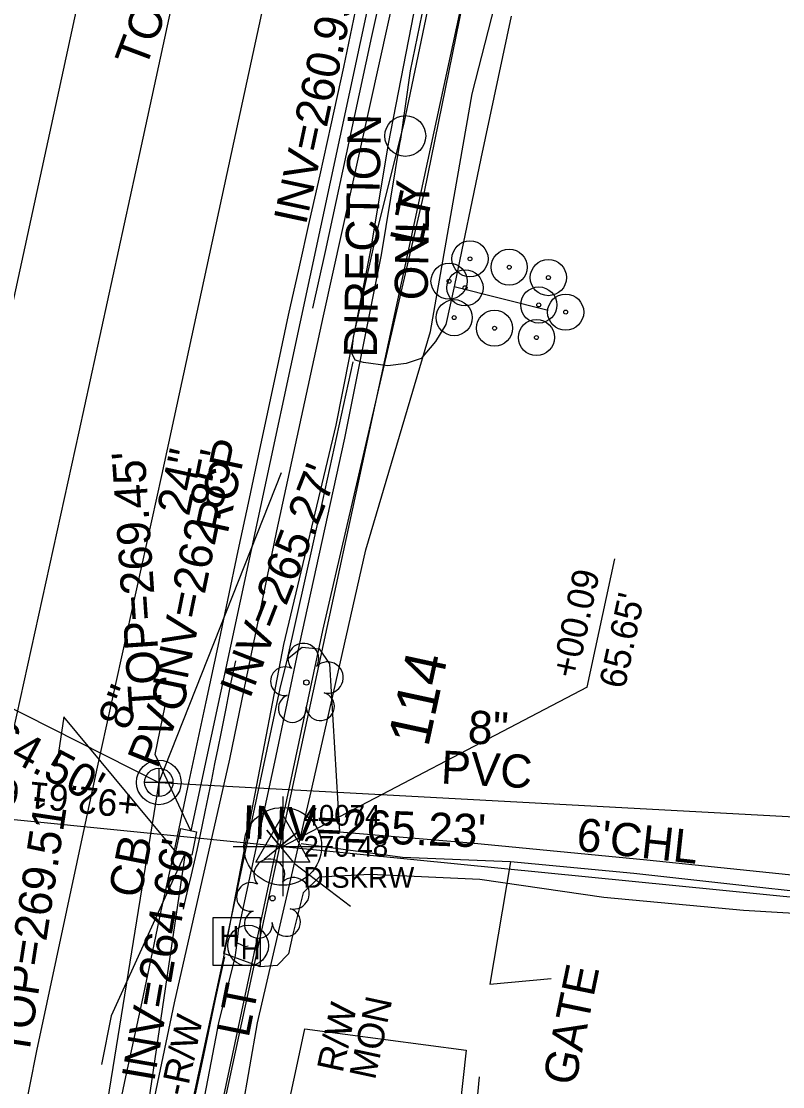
# Model space of a CAD drawing. Extents: x 2100323 to 2109811, y 740376 to 749755.
# Drawn here: x 2106049.9 to 2106141.8, y 742902.8 to 743031.4 of the extents above; entities that cross this region are included whole.
import ezdxf

# ---------------------------------------------------------------- set-up
doc = ezdxf.new("R2010")
doc.units = 0
for name, color, linetype in [('Cogo Default Point CELL', 7, 'Continuous'), ('COGO Default Point Number', 7, 'Continuous'), ('Exist Other Culture Fence Line', 7, 'Continuous'), ('Exist Other Culture Fence Line Text', 7, 'Continuous'), ('Exist Other Culture Gate', 7, 'Continuous'), ('Exist Other Culture Gate Text', 7, 'Continuous'), ('Exist Other Culture Located Object CELL', 7, 'Continuous'), ('Exist Other Culture Sign CELL', 7, 'Continuous'), ('Exist Property Corner CELL', 7, 'Continuous'), ('Exist Property Line', 7, 'Continuous'), ('Exist Property Tie Line', 7, 'Continuous'), ('Exist Property Tie Line Text', 7, 'Continuous'), ('Exist Right of Way Easement Line Leader', 7, 'Continuous'), ('Exist Right of Way Line', 7, 'Continuous'), ('Exist Right of Way Monument CELL', 7, 'Continuous'), ('Exist Right of Way Monument Cogo Comment', 7, 'Continuous'), ('Exist Right of Way Monument Cogo Elevation', 7, 'Continuous'), ('Exist Right of Way Monument Cogo Number', 7, 'Continuous'), ('Exist Right of Way Monument Leader', 7, 'Continuous'), ('Exist Right of Way Monument Text', 7, 'Continuous'), ('Exist Roads Change in Surface', 7, 'Continuous'), ('Exist Roads Curbs', 7, 'Continuous'), ('Exist Roads EOP', 7, 'Continuous'), ('Exist Roads EOP Other', 7, 'Continuous'), ('Exist Roads EOT', 7, 'Continuous'), ('Exist Structure Minor Catch Basin', 7, 'Continuous'), ('Exist Structure Minor Catch Basin Text', 7, 'Continuous'), ('Exist Structure Minor Catch Basin Top Elevation', 7, 'Continuous'), ('Exist Structure Minor Pipes RCP 24 Inch', 7, 'Continuous'), ('Exist Structure Minor Pipes RCP 24 Inch Invert', 7, 'Continuous'), ('Exist Structure Minor Pipes RCP 24 Inch Leader', 7, 'Continuous'), ('Exist Structure Minor Pipes RCP 24 Inch Text', 7, 'Continuous'), ('Exist Utilities Gas UG Line SUE LOS C', 7, 'Continuous'), ('Exist Utilities Other Pole CELL', 7, 'Continuous'), ('Exist Utilities Other Pole Text', 7, 'Continuous'), ('Exist Utilities Power Hand Hole CELL', 7, 'Continuous'), ('Exist Utilities Power UG Cable SUE LOS B', 7, 'Continuous'), ('Exist Utilities Sanitary Sewer Manhole CELL', 7, 'Continuous'), ('Exist Utilities Sanitary Sewer Manhole Text', 7, 'Continuous'), ('Exist Utilities Sanitary Sewer UG Line', 7, 'Continuous'), ('Exist Utilities Sanitary Sewer UG Line Invert Elevation', 7, 'Continuous'), ('Exist Utilities Sanitary Sewer UG Line Text', 7, 'Continuous'), ('Exist Utilities Telephone UG Conduit SUE LOS B', 7, 'Continuous'), ('Exist Utilities TV UG Cable SUE LOS B', 7, 'Continuous'), ('Exist Vegetation Tree CELL', 7, 'Continuous')]:
    doc.layers.add(name, color=color, linetype=linetype)

msp = doc.modelspace()

# ---------------------------------------------------------------- linework, layer by layer
at = {"layer": 'Cogo Default Point CELL'}
for points in [[(2106081.47, 742937.83), (2106081.47, 742931.83)], [(2106075.47, 742931.83), (2106081.47, 742931.83)], [(2106081.47, 742931.83), (2106087.47, 742931.83)], [(2106081.47, 742931.83), (2106081.47, 742925.83)]]:
    msp.add_lwpolyline(points, dxfattribs=at)
msp.add_circle((2106081.47, 742931.83), 4.69, dxfattribs=at)
at = {"layer": 'Exist Other Culture Fence Line'}
for points in [[(2106099.64, 742815.11), (2106097.64, 742805.66), (2106118.99, 742802.48), (2106135.8, 742801.09), (2106146.86, 742802.1), (2106148.28, 742820.23), (2106155.13, 742860.99), (2106156.11, 742870.69), (2106158.17, 742882.53), (2106161, 742898.41), (2106166.01, 742924.43), (2106157.91, 742924.79), (2106123.83, 742928.54), (2106108.96, 742929.96), (2106095.92, 742930.49), (2106083.7, 742932.13)], [(2106108.96, 742929.96), (2106106.48, 742915.2)], [(2106104.91, 742900.57), (2106105.21, 742904.01)]]:
    msp.add_lwpolyline(points, dxfattribs=at)
at = {"layer": 'Exist Other Culture Gate'}
msp.add_lwpolyline([(2106106.48, 742915.2), (2106113.86, 742915.87)], dxfattribs=at)
at = {"layer": 'Exist Other Culture Located Object CELL'}
for centre, radius in [((2106104.07, 743002.75), 2.18), ((2106108.8, 743001.74), 2.18), ((2106101.54, 743000.05), 2.18), ((2106104.07, 743002.75), 0.24), ((2106113.53, 743000.48), 2.18), ((2106108.8, 743001.74), 0.24), ((2106101.54, 743000.05), 0.24), ((2106113.53, 743000.48), 0.24), ((2106115.62, 742996.32), 2.18), ((2106102.16, 742995.65), 2.18), ((2106102.16, 742995.65), 0.24), ((2106107.03, 742994.38), 2.18), ((2106115.62, 742996.32), 0.24), ((2106107.03, 742994.38), 0.24), ((2106112.09, 742993.25), 2.18), ((2106112.09, 742993.25), 0.24)]:
    msp.add_circle(centre, radius, dxfattribs=at)
at = {"layer": 'Exist Other Culture Sign CELL'}
msp.add_line((2106102.14, 742999.42), (2106113.51, 742996.57), dxfattribs=at)
for centre, radius in [((2106103.47, 742999.26), 2.18), ((2106103.47, 742999.26), 0.24), ((2106112.37, 742997.18), 2.18), ((2106112.37, 742997.18), 0.24)]:
    msp.add_circle(centre, radius, dxfattribs=at)
at = {"layer": 'Exist Property Corner CELL'}
msp.add_line((2106081.15, 742931.86), (2106081.15, 742931.86), dxfattribs=at)
msp.add_lwpolyline([(2106079.21, 742930.27), (2106083.08, 742933.44), (2106081.15, 742931.86), (2106079.56, 742933.79), (2106082.73, 742929.92)], dxfattribs=at)
at = {"layer": 'Exist Property Line'}
for p, q in [((2106081.15, 742931.86), (2106081.47, 742931.83)), ((2106081.47, 742931.83), (2106295.02, 742910.58))]:
    msp.add_line(p, q, dxfattribs=at)
at = {"layer": 'Exist Property Tie Line'}
for p, q in [((2106118.21, 742951.03), (2106121.56, 742966.54)), ((2106015.72, 742938.37), (2106081.15, 742931.86))]:
    msp.add_line(p, q, dxfattribs=at)
msp.add_lwpolyline([(2106118.21, 742951.03), (2106081.47, 742931.83)], dxfattribs=at)
at = {"layer": 'Exist Right of Way Line'}
msp.add_line((2106074.25, 742899.91), (2106310.88, 743996.15), dxfattribs=at)
at = {"layer": 'Exist Right of Way Monument CELL'}
msp.add_line((2106081.47, 742931.83), (2106081.47, 742931.83), dxfattribs=at)
msp.add_lwpolyline([(2106078.22, 742929.94), (2106081.47, 742935.58), (2106084.72, 742929.94)], close=True, dxfattribs=at)
at = {"layer": 'Exist Right of Way Monument Leader'}
msp.add_line((2106082.9, 742929.78), (2106089.66, 742924.6), dxfattribs=at)
at = {"layer": 'Exist Roads Change in Surface'}
for points in [[(2106082.03, 742954.47), (2106086.3, 742973.58), (2106089.96, 742990.32)], [(2106075.71, 742894.77), (2106080.67, 742893.72), (2106083.35, 742906.24), (2106084.13, 742909.79), (2106103.6, 742907.23)], [(2106103.6, 742907.23), (2106102.79, 742899.91)]]:
    msp.add_lwpolyline(points, dxfattribs=at)
at = {"layer": 'Exist Roads Curbs'}
for points in [[(2106120.3, 743160.44), (2106119, 743154.32), (2106116.22, 743141.65), (2106114.29, 743132.42), (2106112.07, 743121.94), (2106109.55, 743110.22), (2106107.1, 743098.63), (2106104.67, 743087.49), (2106102.58, 743077.43), (2106100.62, 743068.22), (2106098.49, 743058.46), (2106096.21, 743047.94), (2106094.3, 743039.25), (2106092.17, 743029.6), (2106090, 743019.5), (2106086.57, 743003.63), (2106085.05, 742996.78)], [(2106075.75, 742954.21), (2106075.22, 742951.64), (2106074.84, 742949.76), (2106074.58, 742948.48), (2106074.3, 742947.08), (2106073.98, 742945.45), (2106073.62, 742943.67), (2106073.24, 742941.81), (2106072.85, 742939.87), (2106072.46, 742937.94), (2106072.06, 742936), (2106071.69, 742934.21), (2106071.37, 742932.69), (2106071.08, 742931.38), (2106070.76, 742929.97), (2106070.4, 742928.41), (2106070.01, 742926.74), (2106069.61, 742925), (2106069.43, 742924.23)]]:
    msp.add_lwpolyline(points, dxfattribs=at)
at = {"layer": 'Exist Roads EOP'}
msp.add_lwpolyline([(2106061.61, 742899.63), (2106062.54, 742904.02), (2106063.49, 742908.42), (2106064.48, 742913.06), (2106065.53, 742918.05), (2106066.81, 742924.03), (2106068.35, 742931.11), (2106070.19, 742939.71), (2106072.24, 742949.29), (2106073.66, 742956.01), (2106074.82, 742961.54), (2106076.09, 742967.5), (2106077.44, 742973.8), (2106078.7, 742979.72), (2106079.85, 742985.15), (2106080.98, 742990.44), (2106082.18, 742995.94), (2106083.44, 743001.61), (2106084.71, 743007.27), (2106085.99, 743012.88), (2106087.33, 743018.92), (2106088.83, 743025.88), (2106090.44, 743033.61)], dxfattribs=at)
at = {"layer": 'Exist Roads EOP Other'}
for points in [[(2106096.12, 743019.14), (2106100.47, 743039.95)], [(2106109.05, 743032.04), (2106105.38, 743014.88), (2106102.21, 742999.59), (2106101.14, 742994.84), (2106099.92, 742992.76), (2106098.18, 742990.7), (2106096.35, 742990.1), (2106094.16, 742989.82), (2106091.2, 742990.23), (2106090.19, 742990.53), (2106089.81, 742991.35), (2106090.01, 742993.31), (2106092.98, 743006.62), (2106096.12, 743019.14)], [(2106160.84, 742922.69), (2106137.07, 742924.08), (2106120.24, 742925.65), (2106105.25, 742927.82), (2106092.04, 742928.43), (2106085.86, 742928.1), (2106083.95, 742926.24), (2106082.66, 742921.06), (2106082.18, 742918.87), (2106080.78, 742917.46), (2106078.73, 742917.29), (2106074.35, 742918.91), (2106079.05, 742941.07), (2106081.17, 742950.87), (2106082.03, 742954.47), (2106083.81, 742955.87), (2106085.87, 742955.66), (2106087.11, 742953.87), (2106088.3, 742933.6), (2106104.19, 742932.27), (2106125.42, 742930.2), (2106157.29, 742926.89)], [(2106069.82, 742896.71), (2106071.92, 742906.41), (2106073.36, 742913.37), (2106074.49, 742918.49)]]:
    msp.add_lwpolyline(points, dxfattribs=at)
at = {"layer": 'Exist Roads EOT'}
for points in [[(2106063, 743062.7), (2106054.24, 743022.2), (2106045.59, 742982.5), (2106037.72, 742946.39), (2106029.49, 742907.35), (2106021.71, 742867.46), (2106015.15, 742828.74), (2106009.5, 742789.32), (2106004.9, 742750.51), (2106000.27, 742709.51), (2105996.41, 742671.84), (2105992.2, 742631.99), (2105987.97, 742592.71), (2105983.67, 742553.22), (2105979.39, 742513.16), (2105975.25, 742473.67), (2105970.97, 742433.98), (2105966.73, 742394.53), (2105962.42, 742355.18)], [(2106073.69, 743059.33), (2106064.38, 743016.38), (2106056.84, 742981.87), (2106048.45, 742943.66), (2106040.33, 742905.41), (2106032.98, 742868.01), (2106026.21, 742829.11), (2106020.7, 742790.27), (2106015.49, 742747.34), (2106011.35, 742709.51), (2106007.35, 742670.52), (2106003.57, 742635.36), (2105998.96, 742591.8), (2105995.04, 742553.73), (2105990.75, 742513.49), (2105986.31, 742473.71), (2105981.94, 742433.9), (2105977.32, 742392.25), (2105973.18, 742354.53)], [(2106084.52, 743058.41), (2106075.56, 743016.95), (2106066.82, 742976.61), (2106058.98, 742941.04), (2106051.76, 742907.16), (2106043.27, 742864.49), (2106036.65, 742825.25), (2106031.3, 742788.06), (2106026.21, 742745.32), (2106021.92, 742704.56), (2106017.96, 742666.72), (2106014.03, 742629.81), (2106009.82, 742589.73), (2106005.65, 742550.88), (2106001.36, 742511.17), (2105997.35, 742474.09), (2105992.53, 742431.24), (2105988.68, 742393.73), (2105987.66, 742384), (2105986.42, 742371.59), (2105985.32, 742361.4)]]:
    msp.add_lwpolyline(points, dxfattribs=at)
at = {"layer": 'Exist Structure Minor Catch Basin'}
msp.add_lwpolyline([(2106071.06, 742933.6), (2106070.48, 742930.77), (2106068.57, 742931.16), (2106069.15, 742933.99)], close=True, dxfattribs=at)
at = {"layer": 'Exist Structure Minor Catch Basin Top Elevation'}
msp.add_lwpolyline([(2106068.58, 742931.16), (2106055.05, 742947.47), (2106054.14, 742941.54)], dxfattribs=at)
at = {"layer": 'Exist Structure Minor Pipes RCP 24 Inch'}
for p, q in [((2106097.86, 743061.76), (2106070.37, 742933.7)), ((2106069.68, 742931), (2106029.24, 742657.68))]:
    msp.add_line(p, q, dxfattribs=at)
at = {"layer": 'Exist Structure Minor Pipes RCP 24 Inch Leader'}
for points in [[(2106070.37, 742933.7), (2106066.08, 742942.93), (2106067.28, 742948.81)], [(2106069.68, 742931), (2106060.74, 742911.37), (2106059.58, 742905.49)]]:
    msp.add_lwpolyline(points, dxfattribs=at)
at = {"layer": 'Exist Utilities Gas UG Line SUE LOS C'}
msp.add_lwpolyline([(2106064.67, 742860.19), (2106069.59, 742879.36), (2106086.29, 742957.89), (2106098.56, 743010.84), (2106112.62, 743079.76), (2106138.57, 743197.35), (2106140.31, 743197.66)], dxfattribs=at)
at = {"layer": 'Exist Utilities Other Pole CELL'}
for centre in [(2106096.26, 743017.58), (2106077.28, 742919.85)]:
    msp.add_circle(centre, 2.46, dxfattribs=at)
at = {"layer": 'Exist Utilities Power Hand Hole CELL'}
msp.add_line((2106075.98, 742920.2), (2106075.98, 742920.2), dxfattribs=at)
msp.add_lwpolyline([(2106073.03, 742917.47), (2106078.78, 742917.47), (2106078.78, 742923.22), (2106073.03, 742923.22), (2106073.03, 742917.47)], dxfattribs=at)
at = {"layer": 'Exist Utilities Power UG Cable SUE LOS B'}
for points in [[(2106050.07, 742782.49), (2106051.67, 742797.14), (2106054.68, 742819), (2106058.01, 742838.04), (2106061.85, 742860.96), (2106066.45, 742880.9), (2106069.06, 742893.84), (2106074.27, 742918.04), (2106081.6, 742956.2), (2106087.9, 742982.66), (2106092.09, 743003.8), (2106094.23, 743016.65), (2106098.81, 743040.21)], [(2106075.98, 742920.2), (2106076.12, 742921.7), (2106080.5, 742942), (2106083.51, 742956.17), (2106088.96, 742981.09), (2106093.37, 743003.23), (2106095.63, 743016.92), (2106095.71, 743017.18), (2106096.88, 743025.45), (2106099.7, 743039.18)], [(2106051.09, 742780.64), (2106051.03, 742781.38), (2106052.85, 742796.75), (2106055.86, 742818.43), (2106059.24, 742837.72), (2106063.36, 742859.8), (2106067.84, 742879.72), (2106073.81, 742910.73), (2106075.72, 742918.4), (2106075.98, 742920.2), (2106076.93, 742919.76), (2106077.28, 742919.81)]]:
    msp.add_lwpolyline(points, dxfattribs=at)
at = {"layer": 'Exist Utilities Sanitary Sewer Manhole CELL'}
msp.add_lwpolyline([(2106066.51, 742941.26), (2106066.51, 742937.84), (2106066.51, 742939.55), (2106068.22, 742939.55), (2106064.8, 742939.55)], dxfattribs=at)
for radius in [2.69, 1.71]:
    msp.add_circle((2106066.51, 742939.55), radius, dxfattribs=at)
at = {"layer": 'Exist Utilities Sanitary Sewer UG Line'}
for p, q in [((2106066.51, 742939.55), (2106081.32, 742976.97)), ((2106015.72, 742965.24), (2106066.51, 742939.55)), ((2106066.51, 742939.55), (2106031.49, 742722.46)), ((2106066.51, 742939.55), (2106322.95, 742925.66))]:
    msp.add_line(p, q, dxfattribs=at)
at = {"layer": 'Exist Utilities Telephone UG Conduit SUE LOS B'}
msp.add_lwpolyline([(2106045.92, 742782.19), (2106047.6, 742797.77), (2106051.2, 742820.13), (2106056.47, 742852.03), (2106061.8, 742881.53), (2106068.42, 742912.95), (2106075.08, 742942.35), (2106080.76, 742969.92), (2106086.38, 742995.86), (2106097.58, 743046.43)], dxfattribs=at)
at = {"layer": 'Exist Utilities TV UG Cable SUE LOS B'}
msp.add_lwpolyline([(2106054.84, 742782.75), (2106056.65, 742796.48), (2106059.35, 742818.39), (2106067.25, 742849.34), (2106068.87, 742868.47), (2106070.4, 742870.78), (2106073.04, 742880.07), (2106074.71, 742889.28), (2106078.41, 742910.51), (2106085.02, 742938.96), (2106091.48, 742967.61), (2106099.29, 742993.99), (2106104.33, 743022.68), (2106109.86, 743044.21)], dxfattribs=at)
at = {"layer": 'Exist Vegetation Tree CELL'}
for p, q in [((2106084.33, 742951.61), (2106084.33, 742951.61)), ((2106080.23, 742925.57), (2106080.23, 742925.57))]:
    msp.add_line(p, q, dxfattribs=at)
for centre in [(2106084.33, 742951.61), (2106080.23, 742925.57)]:
    msp.add_circle(centre, 0.326, dxfattribs=at)
for centre, radius, start, end in [((2106083.95, 742954.48), 1.86, 330.1651, 219.7134), ((2106081.73, 742951.76), 1.73, 62.6636, 279.3457), ((2106086.88, 742952.2), 1.9, 257.1011, 134.1999), ((2106082.63, 742948.49), 1.69, 111.5671, 6.231), ((2106086, 742948.71), 1.7, 181.2822, 74.56), ((2106079.85, 742928.44), 1.86, 330.1651, 219.7134), ((2106082.78, 742926.16), 1.9, 257.1011, 134.1999), ((2106077.63, 742925.72), 1.73, 62.6636, 279.3457), ((2106078.53, 742922.45), 1.69, 111.5671, 6.231), ((2106081.91, 742922.67), 1.7, 181.2822, 74.56)]:
    msp.add_arc(centre, radius, start, end, dxfattribs=at)

# ---------------------------------------------------------------- texts
at = {"layer": 'COGO Default Point Number'}
msp.add_text('114', height=5, rotation=77.8136, dxfattribs=at).set_placement((2106099.02, 742943.7))
at = {"layer": 'Exist Other Culture Fence Line Text'}
msp.add_text("6'CHL", height=4, rotation=353.7262, dxfattribs=at).set_placement((2106116.8, 742931.32))
at = {"layer": 'Exist Other Culture Gate Text'}
msp.add_text('GATE', height=4, rotation=78.3057, dxfattribs=at).set_placement((2106116.75, 742902.8))
at = {"layer": 'Exist Property Tie Line Text'}
msp.add_text("+92.61 65.75'", height=3.2, rotation=174.3178, dxfattribs=at).set_placement((2106064.16, 742938.35))
at = {"layer": 'Exist Right of Way Easement Line Leader'}
msp.add_text("0.32' MON-R/W", height=3.2, rotation=77.8136, dxfattribs=at).set_placement((2106065.51, 742881.68))
at = {"layer": 'Exist Right of Way Monument Cogo Comment'}
msp.add_text('DISKRW', height=2.5, dxfattribs=at).set_placement((2106083.97, 742926.83))
at = {"layer": 'Exist Right of Way Monument Cogo Elevation'}
msp.add_text('270.48', height=2.5, dxfattribs=at).set_placement((2106083.97, 742930.58))
at = {"layer": 'Exist Right of Way Monument Cogo Number'}
msp.add_text('40074', height=2.5, dxfattribs=at).set_placement((2106083.97, 742934.33))
at = {"layer": 'Exist Right of Way Monument Text'}
for s, rotation, p in [('+00.09', 77.8136, (2106116.97, 742951.96)), ("65.65'", 77.8136, (2106122.74, 742950.72)), ('MON', 77.8305, (2106092.6, 742903.54)), ('R/W', 77.8305, (2106088.69, 742904.39))]:
    msp.add_text(s, height=3.2, rotation=rotation, dxfattribs=at).set_placement(p)
at = {"layer": 'Exist Structure Minor Catch Basin Text'}
msp.add_text('CB', height=4, rotation=78.8832, dxfattribs=at).set_placement((2106064.31, 742925.43))
at = {"layer": 'Exist Structure Minor Catch Basin Top Elevation'}
for s, rotation, p in [("TOP=267.34'", 69.3959, (2106064.88, 743025.57)), ("TOP=269.51'", 81.3272, (2106050.79, 742906.32))]:
    msp.add_text(s, height=4, rotation=rotation, dxfattribs=at).set_placement(p)
at = {"layer": 'Exist Structure Minor Pipes RCP 24 Inch Invert'}
for s, rotation, p in [("INV=260.99'", 77.9849, (2106084.26, 743006.72)), ("INV=262.85'", 78.4776, (2106069.64, 742950.37))]:
    msp.add_text(s, height=4, rotation=rotation, dxfattribs=at).set_placement(p)
at = {"layer": 'Exist Structure Minor Pipes RCP 24 Inch Text'}
for s, p in [('RCP', (2106074.81, 742969.45)), ('24"', (2106070.14, 742971.58))]:
    msp.add_text(s, height=4, rotation=77.8835, dxfattribs=at).set_placement(p)
at = {"layer": 'Exist Utilities Other Pole Text'}
for rotation, p in [(77.7582, (2106098.26, 743004.22)), (78.6355, (2106077.34, 742908.62))]:
    msp.add_text('LT', height=4, rotation=rotation, dxfattribs=at).set_placement(p)
at = {"layer": 'Exist Utilities Power Hand Hole CELL'}
for p in [(2106073.82, 742919.73), (2106076.38, 742918.21)]:
    msp.add_text('H', height=2.5, dxfattribs=at).set_placement(p)
at = {"layer": 'Exist Utilities Sanitary Sewer Manhole Text'}
msp.add_text("TOP=269.45'", height=4, rotation=93.8981, dxfattribs=at).set_placement((2106066.93, 742948.23))
at = {"layer": 'Exist Utilities Sanitary Sewer UG Line Invert Elevation'}
for s, rotation, p in [('DIRECTION', 89.0222, (2106092.83, 742990.81)), ('ONLY', 89.0222, (2106098.95, 742997.73)), ("INV=265.27'", 68.6944, (2106077.49, 742949.52)), ("INV=264.50'", 331.9124, (2106032.52, 742950.77)), ("INV=265.23'", 357.7907, (2106076.52, 742932.81)), ("INV=264.66'", 80.2785, (2106065.94, 742903.31))]:
    msp.add_text(s, height=4, rotation=rotation, dxfattribs=at).set_placement(p)
at = {"layer": 'Exist Utilities Sanitary Sewer UG Line Text'}
for s, rotation, p in [('PVC', 68.4054, (2106066.33, 742941.07)), ('8"', 68.4054, (2106062.77, 742945.67)), ('8"', 356.9001, (2106103.73, 742944.26)), ('PVC', 356.9001, (2106100.5, 742939.42))]:
    msp.add_text(s, height=4, rotation=rotation, dxfattribs=at).set_placement(p)

doc.saveas('drawing.dxf')
